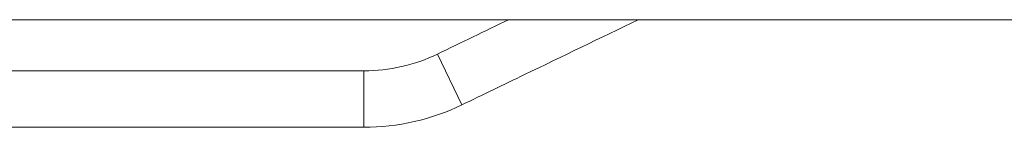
# Model space of a CAD drawing. Header units: millimetres. Extents: x 990 to 1809, y 0 to 562.
# Tile 286 of 550: x 1359.312 to 1368.041, y 460.989 to 461.943. Entities that reach past the tile are written whole.
import ezdxf

# ---------------------------------------------------------------- set-up
doc = ezdxf.new("R2010")
doc.units = ezdxf.units.MM
doc.layers.add('1', color=7, linetype='Continuous', true_color=0xffffff)

msp = doc.modelspace()

# ---------------------------------------------------------------- linework, layer by layer
at = {"layer": '1', "color": 7, "linetype": 'Continuous', "lineweight": 18}
for p, q in [((1384.4205, 461.9426), (1183.4205, 461.9426)), ((1363.233, 461.188), (1363.0157, 461.6383)), ((1356.1123, 461.4891), (1362.3635, 461.4891)), ((1362.3635, 460.9891), (1362.3635, 461.4891)), ((1362.3635, 460.9891), (1353.9205, 460.9891))]:
    msp.add_line(p, q, dxfattribs=at)
for radius in [1.5, 2]:
    msp.add_arc((1362.3635, 462.9891), radius, 270, 295.76935, dxfattribs=at)
msp.add_open_spline([(1363.0157, 461.6383), (1363.2258, 461.7397), (1363.4359, 461.8412), (1363.646, 461.9426)], degree=3, dxfattribs=at)
for knots in [[0, 0, 0, 0, 0.645436, 0.645436, 1, 1, 1, 1], [0, 0, 0, 0, 0.645438, 0.645438, 1, 1, 1, 1]]:
    msp.add_open_spline([(1364.7961, 461.9426), (1364.4598, 461.7803), (1364.1235, 461.6179), (1363.6025, 461.3664), (1363.4178, 461.2772), (1363.233, 461.188)], degree=3, knots=knots, dxfattribs=at)

doc.saveas('drawing.dxf')
